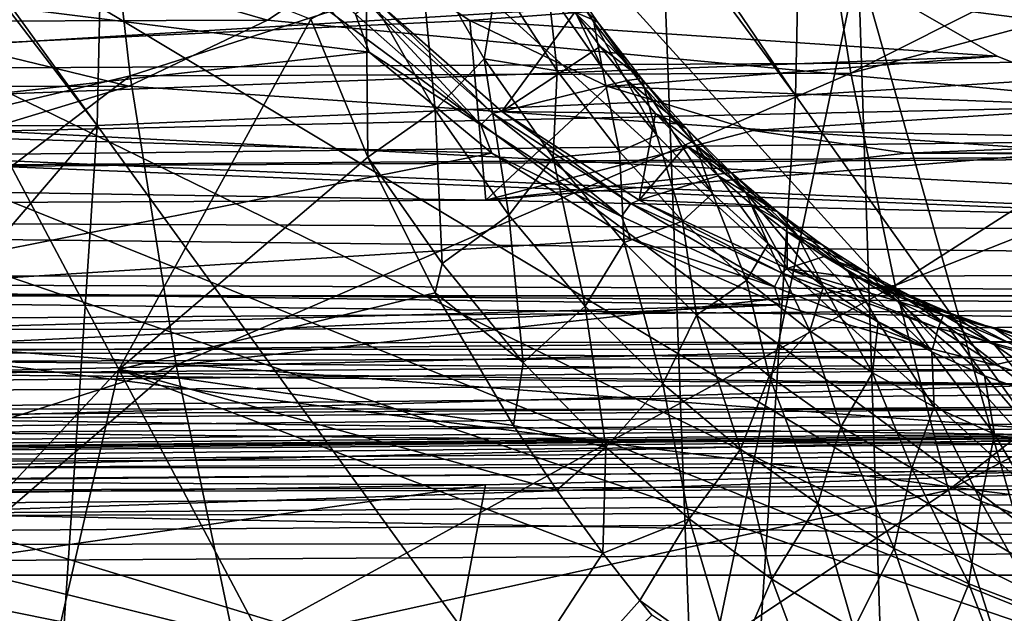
# Model space of a CAD drawing. Header units: metres. Extents: x -150 to 146, y -127 to 82.
# Tile 246 of 382: x 134.66 to 136.78, y -3.08 to -1.81. Entities that reach past the tile are written whole.
import ezdxf

# ---------------------------------------------------------------- set-up
doc = ezdxf.new("R2010")
doc.units = ezdxf.units.M
doc.layers.add('solid_ELLA_AP_WANNE_SW0001', color=7, linetype='CONTINUOUS')

msp = doc.modelspace()

# ---------------------------------------------------------------- linework, layer by layer
at = {"layer": 'solid_ELLA_AP_WANNE_SW0001'}
for points in [[(135.181259, -0.89899, -8.707124), (137.345688, 3.284823, -8.782707), (137.345688, -3.284815, -8.782707)], [(141.452621, -2.4, -5.394197), (141.452621, 2.4, -5.394197), (135.463776, 1.628124, -5.446461)], [(135.663727, 2.194421, 4.414716), (134.927994, 1.168254, 4.421136), (129.549347, -2.096067, 4.468075)], [(129.549347, 2.096067, 4.468075), (135.663727, 2.194421, 4.414716), (129.549347, -2.096067, 4.468075)], [(141.452621, -2.4, -5.394197), (135.463776, 1.628124, -5.446461), (135.701202, 1.410459, -5.444389)], [(141.452621, -2.4, -5.394197), (135.701202, 1.410459, -5.444389), (135.900223, 1.165483, -5.442652)], [(129.549347, -2.096067, 4.468075), (134.927994, 1.168254, 4.421136), (134.769577, 0.896781, 4.422519)], [(141.452621, -2.4, -5.394197), (135.900223, 1.165483, -5.442652), (136.058701, 0.894208, -5.441269)], [(129.549347, -2.096067, 4.468075), (134.769577, 0.896781, 4.422519), (134.654526, 0.608769, 4.423523)], [(141.452621, -2.4, -5.394197), (136.058701, 0.894208, -5.441269), (136.173691, 0.606725, -5.440266)], [(141.452621, -2.4, -5.394197), (136.173691, 0.606725, -5.440266), (136.242599, 0.30963, -5.439664)], [(141.452621, -2.4, -5.394197), (136.242599, 0.30963, -5.439664), (136.266586, 0, -5.439455)], [(133.229965, -2.038645, 20.421442), (133.274628, 0, 20.491804), (134.829865, -2.03381, 19.204546)], [(133.274628, 0, 20.491804), (133.357788, 0, 20.433434), (134.829865, -2.03381, 19.204546)], [(133.357788, 0, 20.433434), (134.874619, 0, 19.275055), (134.829865, -2.03381, 19.204546)], [(134.829865, -2.03381, 19.204546), (134.874619, 0, 19.275055), (136.329132, -1.969817, 17.866669)], [(134.874619, 0, 19.275055), (134.991058, 0, 19.178288), (136.329132, -1.969817, 17.866669)], [(134.991058, 0, 19.178288), (136.371689, 0, 17.933699), (136.329132, -1.969817, 17.866669)], [(141.452621, -2.4, -5.394197), (136.266586, 0, -5.439455), (136.242584, -0.309745, -5.439664)], [(136.329132, -1.969817, 17.866669), (136.371689, 0, 17.933699), (137.716476, -1.883253, 16.413897)], [(136.371689, 0, 17.933699), (136.515442, 0, 17.792944), (137.716476, -1.883253, 16.413897)], [(136.515442, 0, 17.792944), (137.756149, 0, 16.476406), (137.716476, -1.883253, 16.413897)], [(129.853088, -1.936225, 22.918356), (143.680511, 0, 23), (129.853088, 0, 23)], [(143.680542, -1.861683, 22.924532), (143.680511, 0, 23), (129.853088, -1.936225, 22.918356)], [(141.452621, -2.4, -5.394197), (136.242584, -0.309745, -5.439664), (136.173615, -0.606948, -5.440266)], [(134.654449, -0.608508, 4.423524), (134.769394, -0.896411, 4.422521), (129.549347, -2.096067, 4.468075)], [(141.452621, -2.4, -5.394197), (136.173615, -0.606948, -5.440266), (136.058533, -0.894544, -5.44127)], [(134.769394, -0.896411, 4.422521), (134.927689, -1.16781, 4.421139), (129.549347, -2.096067, 4.468075)], [(135.02327, -1.170792, -8.701607), (135.181259, -0.89899, -8.707124), (137.345688, -3.284815, -8.782707)], [(141.452621, -2.4, -5.394197), (136.058533, -0.894544, -5.44127), (135.899918, -1.165908, -5.442655)], [(134.927689, -1.16781, 4.421139), (135.126175, -1.412626, 4.419407), (129.549347, -2.096067, 4.468075)], [(134.825531, -1.415526, -8.694702), (135.02327, -1.170792, -8.701607), (137.345688, -3.284815, -8.782707)], [(141.452621, -2.4, -5.394197), (135.899918, -1.165908, -5.442655), (135.70079, -1.410897, -5.444392)], [(136.372971, -1.452852, -17.873501), (136.447571, -1.921749, -17.755995), (137.777054, -1.251683, -16.404837)], [(136.447571, -1.921749, -17.755995), (137.837372, -1.549407, -16.309828), (137.777054, -1.251683, -16.404837)], [(134.829269, -1.292016, -19.269157), (133.231598, -1.544707, -20.463589), (133.313736, -2.304834, -20.334217)], [(134.829269, -1.292016, -19.269157), (133.313736, -2.304834, -20.334217), (134.900482, -1.927032, -19.156994)], [(134.829269, -1.292016, -19.269157), (134.900482, -1.927032, -19.156994), (136.372971, -1.452852, -17.873501)], [(135.126175, -1.412626, 4.419407), (135.362747, -1.629895, 4.417343), (129.549347, -2.096067, 4.468075)], [(133.717285, -3.79759, -16.287897), (134.262314, -1.399398, -16.132303), (134.876465, -2.558317, -15.337038)], [(135.288452, -1.805569, -14.979156), (134.876465, -2.558317, -15.337038), (134.262314, -1.399398, -16.132303)], [(134.590164, -1.632352, -8.686482), (134.825531, -1.415526, -8.694702), (137.345688, -3.284815, -8.782707)], [(141.452621, -2.4, -5.394197), (135.70079, -1.410897, -5.444392), (135.463257, -1.62852, -5.446465)], [(136.287445, -1.565174, 8.161662), (129.749847, -1.450099, 7.954088), (129.749863, -2.152399, 7.751781)], [(134.900482, -1.927032, -19.156994), (136.447571, -1.921749, -17.755995), (136.372971, -1.452852, -17.873501)], [(136.447571, -1.921749, -17.755995), (136.542603, -2.377592, -17.606287), (137.837372, -1.549407, -16.309828)], [(136.542603, -2.377592, -17.606287), (137.910294, -1.837143, -16.19496), (137.837372, -1.549407, -16.309828)], [(136.513046, -1.742041, 8.125235), (136.287445, -1.565174, 8.161662), (129.749863, -2.152399, 7.751781)], [(131.135132, -1.861417, -22.924553), (131.382217, -1.610113, -22.943607), (136.04567, -1.661079, -22.939939)], [(135.413559, -1.876331, -10.425791), (135.18103, -1.62226, -10.472441), (133.730392, -1.666271, -10.491168)], [(135.384155, -1.794788, -10.448188), (135.18103, -1.62226, -10.472441), (135.413559, -1.876331, -10.425791)], [(135.362747, -1.629895, 4.417343), (135.629593, -1.808813, 4.415014), (129.549347, -2.096067, 4.468075)], [(134.325211, -1.810636, -8.67723), (134.590164, -1.632352, -8.686482), (137.345688, -3.284815, -8.782707)], [(135.195068, -1.807849, -5.448806), (134.590164, -1.632352, -8.686482), (134.325211, -1.810636, -8.67723)], [(135.195068, -1.807849, -5.448806), (135.463257, -1.62852, -5.446465), (134.590164, -1.632352, -8.686482)], [(141.452621, -2.4, -5.394197), (135.463257, -1.62852, -5.446465), (135.195068, -1.807849, -5.448806)], [(136.513046, -1.742041, 8.125235), (135.629593, -1.808813, 4.415014), (135.362747, -1.629895, 4.417343)], [(135.555496, -2.000386, -14.608601), (135.407349, -1.741398, -14.82972), (135.521515, -1.647165, -14.631037)], [(135.660538, -1.890582, -14.406893), (135.521515, -1.647165, -14.631037), (135.689407, -1.717929, -14.260907)], [(135.555496, -2.000386, -14.608601), (135.521515, -1.647165, -14.631037), (135.660538, -1.890582, -14.406893)], [(131.135132, -1.861417, -22.924553), (136.04567, -1.661079, -22.939939), (136.110138, -3.374008, -22.751177)], [(135.413559, -1.876331, -10.425791), (133.730392, -1.666271, -10.491168), (133.93486, -2.042025, -10.420911)], [(135.895676, -1.811873, -13.437563), (135.790833, -1.653162, -13.67046), (135.810135, -1.672959, -13.315492)], [(135.913605, -1.910298, -13.660946), (135.790833, -1.653162, -13.67046), (135.895676, -1.811873, -13.437563)], [(135.913605, -1.910298, -13.660946), (135.798874, -1.745464, -13.891523), (135.790833, -1.653162, -13.67046)], [(136.04567, -1.661079, -22.939939), (136.463669, -1.681236, -22.959743), (136.110138, -3.374008, -22.751177)], [(135.903198, -1.81073, -13.08346), (135.810135, -1.672959, -13.315492), (135.804581, -1.714834, -12.942332)], [(135.895676, -1.811873, -13.437563), (135.810135, -1.672959, -13.315492), (135.903198, -1.81073, -13.08346)], [(136.463669, -1.681236, -22.959743), (136.518311, -3.360643, -22.774389), (136.110138, -3.374008, -22.751177)], [(136.463669, -1.681236, -22.959743), (136.885788, -1.679057, -23.026735), (136.937363, -3.353655, -22.842123)], [(136.463669, -1.681236, -22.959743), (136.937363, -3.353655, -22.842123), (136.518311, -3.360643, -22.774389)], [(135.660538, -1.890582, -14.406893), (135.689407, -1.717929, -14.260907), (135.81749, -1.916672, -14.031261)], [(135.81749, -1.916672, -14.031261), (135.689407, -1.717929, -14.260907), (135.798874, -1.745464, -13.891523)], [(135.903198, -1.81073, -13.08346), (135.804581, -1.714834, -12.942332), (135.855179, -1.790222, -12.802313)], [(136.761383, -1.885396, 8.094153), (136.513046, -1.742041, 8.125235), (129.749863, -2.152399, 7.751781)], [(135.407349, -1.741398, -14.82972), (135.410812, -2.101711, -14.79713), (135.288452, -1.805569, -14.979156)], [(135.555496, -2.000386, -14.608601), (135.410812, -2.101711, -14.79713), (135.407349, -1.741398, -14.82972)], [(136.761383, -1.885396, 8.094153), (135.629593, -1.808813, 4.415014), (136.513046, -1.742041, 8.125235)], [(135.81749, -1.916672, -14.031261), (135.798874, -1.745464, -13.891523), (135.913605, -1.910298, -13.660946)], [(135.384155, -1.794788, -10.448188), (135.653534, -2.032757, -10.399056), (135.412842, -1.77289, -10.480566)], [(135.433502, -1.771202, -10.52207), (135.412842, -1.77289, -10.480566), (135.678391, -2.00745, -10.432113)], [(135.653534, -2.032757, -10.399056), (135.678391, -2.00745, -10.432113), (135.412842, -1.77289, -10.480566)], [(135.698532, -2.003773, -10.473873), (135.433502, -1.771202, -10.52207), (135.678391, -2.00745, -10.432113)], [(135.855179, -1.790222, -12.802313), (135.433502, -1.771202, -10.52207), (135.698532, -2.003773, -10.473873)], [(135.384155, -1.794788, -10.448188), (135.413559, -1.876331, -10.425791), (135.653534, -2.032757, -10.399056)], [(135.909317, -1.864523, -12.650815), (135.855179, -1.790222, -12.802313), (135.698532, -2.003773, -10.473873)], [(135.998535, -1.933246, -12.839905), (135.855179, -1.790222, -12.802313), (135.909317, -1.864523, -12.650815)], [(135.998535, -1.933246, -12.839905), (135.903198, -1.81073, -13.08346), (135.855179, -1.790222, -12.802313)], [(135.629593, -1.808813, 4.415014), (135.663727, -2.194421, 4.414716), (129.549347, -2.096067, 4.468075)], [(134.031616, -1.950989, -8.666978), (134.325211, -1.810636, -8.67723), (137.345688, -3.284815, -8.782707)], [(134.897263, -1.949453, -5.451405), (134.325211, -1.810636, -8.67723), (134.031616, -1.950989, -8.666978)], [(134.897263, -1.949453, -5.451405), (135.195068, -1.807849, -5.448806), (134.325211, -1.810636, -8.67723)], [(135.288452, -1.805569, -14.979156), (135.410812, -2.101711, -14.79713), (134.876465, -2.558317, -15.337038)], [(141.452621, -2.4, -5.394197), (135.195068, -1.807849, -5.448806), (134.897263, -1.949453, -5.451405)], [(135.629593, -1.808813, 4.415014), (135.925674, -1.949956, 4.41243), (135.663727, -2.194421, 4.414716)], [(136.761383, -1.885396, 8.094153), (135.925674, -1.949956, 4.41243), (135.629593, -1.808813, 4.415014)], [(136.003616, -1.951664, -13.19098), (135.895676, -1.811873, -13.437563), (135.903198, -1.81073, -13.08346)], [(136.031433, -2.05465, -13.417109), (135.895676, -1.811873, -13.437563), (136.003616, -1.951664, -13.19098)], [(136.031433, -2.05465, -13.417109), (135.913605, -1.910298, -13.660946), (135.895676, -1.811873, -13.437563)], [(136.003616, -1.951664, -13.19098), (135.903198, -1.81073, -13.08346), (135.998535, -1.933246, -12.839905)], [(136.542603, -2.377592, -17.606287), (136.65744, -2.817284, -17.425398), (137.910294, -1.837143, -16.19496)], [(136.65744, -2.817284, -17.425398), (137.995346, -2.113036, -16.060974), (137.910294, -1.837143, -16.19496)], [(143.680542, -3.711515, 22.698561), (143.680542, -1.861683, 22.924532), (129.853088, -1.936225, 22.918356)], [(130.853592, -2.076504, -22.90617), (131.135132, -1.861417, -22.924553), (136.110138, -3.374008, -22.751177)], [(135.676987, -2.093293, -10.379714), (135.413559, -1.876331, -10.425791), (133.93486, -2.042025, -10.420911)], [(135.653534, -2.032757, -10.399056), (135.413559, -1.876331, -10.425791), (135.676987, -2.093293, -10.379714)], [(135.967072, -1.937335, -12.487155), (135.909317, -1.864523, -12.650815), (135.698532, -2.003773, -10.473873)], [(135.998535, -1.933246, -12.839905), (135.909317, -1.864523, -12.650815), (135.967072, -1.937335, -12.487155)], [(137.028442, -1.993233, 8.071821), (136.761383, -1.885396, 8.094153), (129.749863, -2.152399, 7.751781)], [(135.713379, -2.226588, -14.366828), (135.555496, -2.000386, -14.608601), (135.660538, -1.890582, -14.406893)], [(135.808304, -2.102743, -14.161917), (135.660538, -1.890582, -14.406893), (135.81749, -1.916672, -14.031261)], [(135.713379, -2.226588, -14.366828), (135.660538, -1.890582, -14.406893), (135.808304, -2.102743, -14.161917)], [(137.028442, -1.993233, 8.071821), (135.925674, -1.949956, 4.41243), (136.761383, -1.885396, 8.094153)], [(136.329132, -1.969817, 17.866669), (137.716476, -1.883253, 16.413897), (137.597672, -3.754879, 16.226753)], [(134.900482, -1.927032, -19.156994), (134.999481, -2.54894, -19.001036), (136.447571, -1.921749, -17.755995)], [(134.999481, -2.54894, -19.001036), (136.542603, -2.377592, -17.606287), (136.447571, -1.921749, -17.755995)], [(135.808304, -2.102743, -14.161917), (135.81749, -1.916672, -14.031261), (135.950653, -2.089858, -13.785308)], [(135.950653, -2.089858, -13.785308), (135.81749, -1.916672, -14.031261), (135.913605, -1.910298, -13.660946)], [(135.950653, -2.089858, -13.785308), (135.913605, -1.910298, -13.660946), (136.031433, -2.05465, -13.417109)], [(143.680542, -3.711515, 22.698561), (129.853088, -1.936225, 22.918356), (129.853088, -3.858704, 22.674004)], [(134.900482, -1.927032, -19.156994), (133.313736, -2.304834, -20.334217), (133.427979, -3.050375, -20.154243)], [(134.900482, -1.927032, -19.156994), (133.427979, -3.050375, -20.154243), (134.999481, -2.54894, -19.001036)], [(136.028488, -2.008244, -12.310547), (135.967072, -1.937335, -12.487155), (135.698532, -2.003773, -10.473873)], [(136.095169, -2.041464, -12.586678), (135.998535, -1.933246, -12.839905), (135.967072, -1.937335, -12.487155)], [(136.095169, -2.041464, -12.586678), (135.967072, -1.937335, -12.487155), (136.028488, -2.008244, -12.310547)], [(136.113159, -2.073822, -12.933206), (135.998535, -1.933246, -12.839905), (136.095169, -2.041464, -12.586678)], [(136.113159, -2.073822, -12.933206), (136.003616, -1.951664, -13.19098), (135.998535, -1.933246, -12.839905)], [(133.722549, -2.045075, -8.656185), (134.031616, -1.950989, -8.666978), (137.345688, -3.284815, -8.782707)], [(134.58316, -2.04443, -5.454146), (134.897263, -1.949453, -5.451405), (134.031616, -1.950989, -8.666978)], [(141.452621, -2.4, -5.394197), (134.897263, -1.949453, -5.451405), (134.58316, -2.04443, -5.454146)], [(135.925674, -1.949956, 4.41243), (136.237732, -2.044617, 4.409707), (135.663727, -2.194421, 4.414716)], [(137.028442, -1.993233, 8.071821), (136.237732, -2.044617, 4.409707), (135.925674, -1.949956, 4.41243)], [(136.150696, -2.180004, -13.162578), (136.003616, -1.951664, -13.19098), (136.113159, -2.073822, -12.933206)], [(136.150696, -2.180004, -13.162578), (136.031433, -2.05465, -13.417109), (136.003616, -1.951664, -13.19098)], [(134.829865, -2.03381, 19.204546), (136.329132, -1.969817, 17.866669), (136.201752, -3.926855, 17.666016)], [(136.201752, -3.926855, 17.666016), (136.329132, -1.969817, 17.866669), (137.597672, -3.754879, 16.226753)], [(137.3116, -2.064518, 8.059625), (137.028442, -1.993233, 8.071821), (129.749863, -2.152399, 7.751781)], [(135.57019, -2.330477, -14.570481), (135.410812, -2.101711, -14.79713), (135.555496, -2.000386, -14.608601)], [(135.57019, -2.330477, -14.570481), (135.555496, -2.000386, -14.608601), (135.713379, -2.226588, -14.366828)], [(135.653534, -2.032757, -10.399056), (135.955276, -2.229478, -10.352798), (135.678391, -2.00745, -10.432113)], [(135.698532, -2.003773, -10.473873), (135.678391, -2.00745, -10.432113), (135.975586, -2.201306, -10.386639)], [(135.955276, -2.229478, -10.352798), (135.975586, -2.201306, -10.386639), (135.678391, -2.00745, -10.432113)], [(135.993088, -2.19476, -10.429026), (135.698532, -2.003773, -10.473873), (135.975586, -2.201306, -10.386639)], [(136.028488, -2.008244, -12.310547), (135.698532, -2.003773, -10.473873), (135.993088, -2.19476, -10.429026)], [(137.3116, -2.064518, 8.059625), (136.237732, -2.044617, 4.409707), (137.028442, -1.993233, 8.071821)], [(136.093628, -2.076761, -12.120424), (136.028488, -2.008244, -12.310547), (135.993088, -2.19476, -10.429026)], [(136.192291, -2.136327, -12.325372), (136.028488, -2.008244, -12.310547), (136.093628, -2.076761, -12.120424)], [(136.192291, -2.136327, -12.325372), (136.095169, -2.041464, -12.586678), (136.028488, -2.008244, -12.310547)], [(133.722549, -2.045075, -8.656185), (137.345688, -3.284815, -8.782707), (129.74968, -3.019485, -8.517437)], [(133.096268, -4.063684, 20.210827), (134.829865, -2.03381, 19.204546), (134.695877, -4.053926, 18.993496)], [(133.096268, -4.063684, 20.210827), (133.229965, -2.038645, 20.421442), (134.829865, -2.03381, 19.204546)], [(135.676987, -2.093293, -10.379714), (133.93486, -2.042025, -10.420911), (134.178726, -2.389595, -10.342374)], [(141.452621, -2.4, -5.394197), (134.58316, -2.04443, -5.454146), (134.252304, -2.093649, -5.457033)], [(134.695877, -4.053926, 18.993496), (134.829865, -2.03381, 19.204546), (136.201752, -3.926855, 17.666016)], [(135.653534, -2.032757, -10.399056), (135.676987, -2.093293, -10.379714), (135.955276, -2.229478, -10.352798)], [(136.237732, -2.044617, 4.409707), (136.566269, -2.093652, 4.406839), (135.663727, -2.194421, 4.414716)], [(136.223221, -2.179676, -12.666199), (136.095169, -2.041464, -12.586678), (136.192291, -2.136327, -12.325372)], [(136.223221, -2.179676, -12.666199), (136.113159, -2.073822, -12.933206), (136.095169, -2.041464, -12.586678)], [(137.3116, -2.064518, 8.059625), (136.566269, -2.093652, 4.406839), (136.237732, -2.044617, 4.409707)], [(137.608917, -2.097747, 8.059732), (137.3116, -2.064518, 8.059625), (129.749863, -2.152399, 7.751781)], [(136.086548, -2.239382, -13.52632), (135.950653, -2.089858, -13.785308), (136.031433, -2.05465, -13.417109)], [(136.086548, -2.239382, -13.52632), (136.031433, -2.05465, -13.417109), (136.150696, -2.180004, -13.162578)], [(137.608917, -2.097747, 8.059732), (136.566269, -2.093652, 4.406839), (137.3116, -2.064518, 8.059625)], [(130.542435, -2.251162, -22.889566), (130.853592, -2.076504, -22.90617), (136.110138, -3.374008, -22.751177)], [(135.961212, -2.285533, -13.900618), (135.808304, -2.102743, -14.161917), (135.950653, -2.089858, -13.785308)], [(135.961212, -2.285533, -13.900618), (135.950653, -2.089858, -13.785308), (136.086548, -2.239382, -13.52632)], [(136.16246, -2.142361, -11.916169), (136.093628, -2.076761, -12.120424), (135.993088, -2.19476, -10.429026)], [(136.289261, -2.218729, -12.057226), (136.093628, -2.076761, -12.120424), (136.16246, -2.142361, -11.916169)], [(136.289261, -2.218729, -12.057226), (136.192291, -2.136327, -12.325372), (136.093628, -2.076761, -12.120424)], [(136.270187, -2.287867, -12.899246), (136.113159, -2.073822, -12.933206), (136.223221, -2.179676, -12.666199)], [(136.270187, -2.287867, -12.899246), (136.150696, -2.180004, -13.162578), (136.113159, -2.073822, -12.933206)], [(129.547379, -2.4, -5.498093), (141.452621, -2.4, -5.394197), (133.922028, -2.093611, -5.459916)], [(129.550003, -2.222665, 4.403161), (129.549347, -2.096067, 4.468075), (135.663727, -2.194421, 4.414716)], [(137.608917, -2.097747, 8.059732), (129.749863, -2.152399, 7.751781), (137.914703, -2.100646, 8.070112)], [(137.945557, -2.768092, 7.815094), (137.914703, -2.100646, 8.070112), (129.749863, -2.152399, 7.751781)], [(141.452621, -2.4, -5.394197), (134.252304, -2.093649, -5.457033), (133.922028, -2.093611, -5.459916)], [(135.974548, -2.277199, -10.335606), (135.676987, -2.093293, -10.379714), (134.178726, -2.389595, -10.342374)], [(135.410812, -2.101711, -14.79713), (135.55545, -2.393372, -14.579633), (134.876465, -2.558317, -15.337038)], [(135.57019, -2.330477, -14.570481), (135.55545, -2.393372, -14.579633), (135.410812, -2.101711, -14.79713)], [(136.566269, -2.093652, 4.406839), (136.894196, -2.093684, 4.403978), (135.663727, -2.194421, 4.414716)], [(136.894196, -2.093684, 4.403978), (138.599472, -2.263044, 4.389096), (135.663727, -2.194421, 4.414716)], [(135.955276, -2.229478, -10.352798), (135.676987, -2.093293, -10.379714), (135.974548, -2.277199, -10.335606)], [(135.87706, -2.421834, -14.10899), (135.713379, -2.226588, -14.366828), (135.808304, -2.102743, -14.161917)], [(135.87706, -2.421834, -14.10899), (135.808304, -2.102743, -14.161917), (135.961212, -2.285533, -13.900618)], [(137.608917, -2.097747, 8.059732), (136.894196, -2.093684, 4.403978), (136.566269, -2.093652, 4.406839)], [(136.65744, -2.817284, -17.425398), (136.79129, -3.237838, -17.214554), (137.995346, -2.113036, -16.060974)], [(137.945557, -2.768092, 7.815094), (129.749863, -2.152399, 7.751781), (129.749847, -2.827664, 7.472099)], [(136.234924, -2.20447, -11.697073), (136.16246, -2.142361, -11.916169), (135.993088, -2.19476, -10.429026)], [(136.289261, -2.218729, -12.057226), (136.16246, -2.142361, -11.916169), (136.234924, -2.20447, -11.697073)], [(136.332916, -2.27048, -12.391563), (136.192291, -2.136327, -12.325372), (136.289261, -2.218729, -12.057226)], [(136.332916, -2.27048, -12.391563), (136.223221, -2.179676, -12.666199), (136.192291, -2.136327, -12.325372)], [(129.550003, -2.222665, 4.403161), (135.663727, -2.194421, 4.414716), (138.599472, -2.263044, 4.389096)], [(135.993088, -2.19476, -10.429026), (135.975586, -2.201306, -10.386639), (136.298523, -2.350384, -10.34766)], [(136.311111, -2.341022, -10.390886), (135.993088, -2.19476, -10.429026), (136.298523, -2.350384, -10.34766)], [(136.234924, -2.20447, -11.697073), (135.993088, -2.19476, -10.429026), (136.311111, -2.341022, -10.390886)], [(136.223267, -2.367169, -13.256972), (136.086548, -2.239382, -13.52632), (136.150696, -2.180004, -13.162578)], [(136.223267, -2.367169, -13.256972), (136.150696, -2.180004, -13.162578), (136.270187, -2.287867, -12.899246)], [(136.388931, -2.379689, -12.628744), (136.223221, -2.179676, -12.666199), (136.332916, -2.27048, -12.391563)], [(136.388931, -2.379689, -12.628744), (136.270187, -2.287867, -12.899246), (136.223221, -2.179676, -12.666199)], [(135.955276, -2.229478, -10.352798), (136.283386, -2.380688, -10.312967), (135.975586, -2.201306, -10.386639)], [(136.283386, -2.380688, -10.312967), (136.298523, -2.350384, -10.34766), (135.975586, -2.201306, -10.386639)], [(136.310913, -2.262476, -11.462664), (136.234924, -2.20447, -11.697073), (136.311111, -2.341022, -10.390886)], [(136.385544, -2.289509, -11.783294), (136.234924, -2.20447, -11.697073), (136.310913, -2.262476, -11.462664)], [(136.385544, -2.289509, -11.783294), (136.289261, -2.218729, -12.057226), (136.234924, -2.20447, -11.697073)], [(136.441559, -2.347404, -12.110568), (136.289261, -2.218729, -12.057226), (136.385544, -2.289509, -11.783294)], [(136.441559, -2.347404, -12.110568), (136.332916, -2.27048, -12.391563), (136.289261, -2.218729, -12.057226)], [(129.550003, -2.222665, 4.403161), (138.599472, -2.263044, 4.389096), (141.452621, -2.355548, 4.364197)], [(129.550003, -2.222665, 4.403161), (141.452621, -2.355548, 4.364197), (129.550003, -2.359205, 4.363334)], [(135.743942, -2.542787, -14.316402), (135.57019, -2.330477, -14.570481), (135.713379, -2.226588, -14.366828)], [(135.743942, -2.542787, -14.316402), (135.713379, -2.226588, -14.366828), (135.87706, -2.421834, -14.10899)], [(135.955276, -2.229478, -10.352798), (135.974548, -2.277199, -10.335606), (136.283386, -2.380688, -10.312967)], [(136.11647, -2.441348, -13.626547), (135.961212, -2.285533, -13.900618), (136.086548, -2.239382, -13.52632)], [(136.11647, -2.441348, -13.626547), (136.086548, -2.239382, -13.52632), (136.223267, -2.367169, -13.256972)], [(130.206848, -2.381778, -22.87612), (130.542435, -2.251162, -22.889566), (136.110138, -3.374008, -22.751177)], [(136.29567, -2.419523, -10.29746), (135.974548, -2.277199, -10.335606), (134.178726, -2.389595, -10.342374)], [(136.283386, -2.380688, -10.312967), (135.974548, -2.277199, -10.335606), (136.29567, -2.419523, -10.29746)], [(136.390274, -2.31574, -11.212499), (136.310913, -2.262476, -11.462664), (136.311111, -2.341022, -10.390886)], [(136.480728, -2.349441, -11.504433), (136.310913, -2.262476, -11.462664), (136.390274, -2.31574, -11.212499)], [(136.480728, -2.349441, -11.504433), (136.385544, -2.289509, -11.783294), (136.310913, -2.262476, -11.462664)], [(136.506241, -2.456777, -12.352286), (136.332916, -2.27048, -12.391563), (136.441559, -2.347404, -12.110568)], [(136.506241, -2.456777, -12.352286), (136.388931, -2.379689, -12.628744), (136.332916, -2.27048, -12.391563)], [(136.04364, -2.588586, -13.838556), (135.87706, -2.421834, -14.10899), (135.961212, -2.285533, -13.900618)], [(136.04364, -2.588586, -13.838556), (135.961212, -2.285533, -13.900618), (136.11647, -2.441348, -13.626547)], [(136.359512, -2.475132, -12.979264), (136.223267, -2.367169, -13.256972), (136.270187, -2.287867, -12.899246)], [(136.359512, -2.475132, -12.979264), (136.270187, -2.287867, -12.899246), (136.388931, -2.379689, -12.628744)], [(136.548599, -2.411507, -11.824247), (136.385544, -2.289509, -11.783294), (136.480728, -2.349441, -11.504433)], [(136.548599, -2.411507, -11.824247), (136.441559, -2.347404, -12.110568), (136.385544, -2.289509, -11.783294)], [(136.472763, -2.363608, -10.94599), (136.390274, -2.31574, -11.212499), (136.311111, -2.341022, -10.390886)], [(136.574432, -2.39923, -11.221356), (136.390274, -2.31574, -11.212499), (136.472763, -2.363608, -10.94599)], [(136.574432, -2.39923, -11.221356), (136.480728, -2.349441, -11.504433), (136.390274, -2.31574, -11.212499)], [(135.743942, -2.542787, -14.316402), (135.55545, -2.393372, -14.579633), (135.57019, -2.330477, -14.570481)], [(136.311111, -2.341022, -10.390886), (136.298523, -2.350384, -10.34766), (136.634918, -2.469086, -10.294289)], [(136.311111, -2.341022, -10.390886), (136.634918, -2.469086, -10.294289), (136.646164, -2.440466, -10.362193)], [(136.472763, -2.363608, -10.94599), (136.311111, -2.341022, -10.390886), (136.646164, -2.440466, -10.362193)], [(129.550003, -2.359205, 4.363334), (141.452621, -2.355548, 4.364197), (141.517685, -2.401783, 4.356473)], [(129.550003, -2.359205, 4.363334), (141.517685, -2.401783, 4.356473), (141.535126, -2.44678, 4.351879)], [(129.550003, -2.359205, 4.363334), (141.535126, -2.44678, 4.351879), (141.541107, -2.499419, 4.350041)], [(129.550003, -2.359205, 4.363334), (141.541107, -2.499419, 4.350041), (129.550003, -2.500557, 4.35)], [(136.272018, -2.57257, -13.342462), (136.11647, -2.441348, -13.626547), (136.223267, -2.367169, -13.256972)], [(136.272018, -2.57257, -13.342462), (136.223267, -2.367169, -13.256972), (136.359512, -2.475132, -12.979264)], [(136.283386, -2.380688, -10.312967), (136.623062, -2.514295, -10.268847), (136.298523, -2.350384, -10.34766)], [(136.298523, -2.350384, -10.34766), (136.623062, -2.514295, -10.268847), (136.634918, -2.469086, -10.294289)], [(136.621536, -2.520344, -12.070901), (136.441559, -2.347404, -12.110568), (136.548599, -2.411507, -11.824247)], [(136.621536, -2.520344, -12.070901), (136.506241, -2.456777, -12.352286), (136.441559, -2.347404, -12.110568)], [(136.558151, -2.405412, -10.662631), (136.472763, -2.363608, -10.94599), (136.646164, -2.440466, -10.362193)], [(136.666397, -2.439523, -10.934669), (136.472763, -2.363608, -10.94599), (136.558151, -2.405412, -10.662631)], [(136.666397, -2.439523, -10.934669), (136.574432, -2.39923, -11.221356), (136.472763, -2.363608, -10.94599)], [(136.653625, -2.463757, -11.533452), (136.480728, -2.349441, -11.504433), (136.574432, -2.39923, -11.221356)], [(136.653625, -2.463757, -11.533452), (136.548599, -2.411507, -11.824247), (136.480728, -2.349441, -11.504433)], [(129.853088, -2.465188, -22.867506), (130.206848, -2.381778, -22.87612), (136.110138, -3.374008, -22.751177)], [(134.999481, -2.54894, -19.001036), (135.12561, -3.153511, -18.802341), (136.542603, -2.377592, -17.606287)], [(135.12561, -3.153511, -18.802341), (136.65744, -2.817284, -17.425398), (136.542603, -2.377592, -17.606287)], [(136.283386, -2.380688, -10.312967), (136.29567, -2.419523, -10.29746), (136.623062, -2.514295, -10.268847)], [(136.494171, -2.565053, -12.69484), (136.359512, -2.475132, -12.979264), (136.388931, -2.379689, -12.628744)], [(136.494171, -2.565053, -12.69484), (136.388931, -2.379689, -12.628744), (136.506241, -2.456777, -12.352286)], [(129.547379, -2.481908, -5.488863), (141.452621, -2.4, -5.394197), (129.547379, -2.4, -5.498093)], [(129.547379, -2.481908, -5.488863), (141.452621, -2.458789, -5.387573), (141.452621, -2.4, -5.394197)], [(136.29567, -2.419523, -10.29746), (134.178726, -2.389595, -10.342374), (134.238815, -2.475069, -10.321174)], [(135.55545, -2.393372, -14.579633), (135.723404, -2.678212, -14.323823), (134.876465, -2.558317, -15.337038)], [(135.743942, -2.542787, -14.316402), (135.723404, -2.678212, -14.323823), (135.55545, -2.393372, -14.579633)], [(136.756363, -2.470912, -10.644882), (136.558151, -2.405412, -10.662631), (136.646164, -2.440466, -10.362193)], [(136.756363, -2.470912, -10.644882), (136.666397, -2.439523, -10.934669), (136.558151, -2.405412, -10.662631)], [(136.756287, -2.505018, -11.238875), (136.574432, -2.39923, -11.221356), (136.666397, -2.439523, -10.934669)], [(136.756287, -2.505018, -11.238875), (136.653625, -2.463757, -11.533452), (136.574432, -2.39923, -11.221356)], [(136.29567, -2.419523, -10.29746), (134.238815, -2.475069, -10.321174), (134.262558, -2.514856, -10.311125)], [(136.623062, -2.514295, -10.268847), (136.29567, -2.419523, -10.29746), (134.262558, -2.514856, -10.311125)], [(135.921509, -2.724849, -14.049468), (135.743942, -2.542787, -14.316402), (135.87706, -2.421834, -14.10899)], [(135.921509, -2.724849, -14.049468), (135.87706, -2.421834, -14.10899), (136.04364, -2.588586, -13.838556)], [(136.734375, -2.571465, -11.785399), (136.548599, -2.411507, -11.824247), (136.653625, -2.463757, -11.533452)], [(136.734375, -2.571465, -11.785399), (136.621536, -2.520344, -12.070901), (136.548599, -2.411507, -11.824247)], [(136.210754, -2.729325, -13.558388), (136.04364, -2.588586, -13.838556), (136.11647, -2.441348, -13.626547)], [(136.210754, -2.729325, -13.558388), (136.11647, -2.441348, -13.626547), (136.272018, -2.57257, -13.342462)], [(136.634918, -2.469086, -10.294289), (136.848251, -2.527106, -10.276623), (136.646164, -2.440466, -10.362193)], [(136.848251, -2.527106, -10.276623), (136.844467, -2.494055, -10.352802), (136.646164, -2.440466, -10.362193)], [(136.784042, -2.475607, -10.35615), (136.646164, -2.440466, -10.362193), (136.844467, -2.494055, -10.352802)], [(136.756363, -2.470912, -10.644882), (136.646164, -2.440466, -10.362193), (136.784042, -2.475607, -10.35615)], [(136.856308, -2.536072, -10.941103), (136.666397, -2.439523, -10.934669), (136.756363, -2.470912, -10.644882)], [(136.856308, -2.536072, -10.941103), (136.756287, -2.505018, -11.238875), (136.666397, -2.439523, -10.934669)], [(129.547379, -2.559709, -5.46164), (141.452621, -2.514631, -5.368033), (141.452621, -2.458789, -5.387573)], [(129.547379, -2.481908, -5.488863), (129.547379, -2.559709, -5.46164), (141.452621, -2.458789, -5.387573)], [(129.853088, -4.381508, -22.578804), (129.853088, -2.465188, -22.867506), (136.110138, -3.374008, -22.751177)], [(136.626495, -2.638541, -12.404943), (136.494171, -2.565053, -12.69484), (136.506241, -2.456777, -12.352286)], [(136.626495, -2.638541, -12.404943), (136.506241, -2.456777, -12.352286), (136.621536, -2.520344, -12.070901)], [(136.623062, -2.514295, -10.268847), (136.75647, -2.548146, -10.2581), (136.634918, -2.469086, -10.294289)], [(136.634918, -2.469086, -10.294289), (136.75647, -2.548146, -10.2581), (136.848251, -2.527106, -10.276623)], [(136.844437, -2.611111, -11.496454), (136.653625, -2.463757, -11.533452), (136.756287, -2.505018, -11.238875)], [(136.844437, -2.611111, -11.496454), (136.734375, -2.571465, -11.785399), (136.653625, -2.463757, -11.533452)], [(136.756363, -2.470912, -10.644882), (136.784042, -2.475607, -10.35615), (136.844467, -2.494055, -10.352802)], [(136.953476, -2.557625, -10.640621), (136.756363, -2.470912, -10.644882), (136.844467, -2.494055, -10.352802)], [(136.953476, -2.557625, -10.640621), (136.856308, -2.536072, -10.941103), (136.756363, -2.470912, -10.644882)], [(136.426315, -2.681538, -13.050473), (136.272018, -2.57257, -13.342462), (136.359512, -2.475132, -12.979264)], [(136.426315, -2.681538, -13.050473), (136.359512, -2.475132, -12.979264), (136.494171, -2.565053, -12.69484)], [(129.547379, -2.559709, -5.46164), (129.547379, -2.629502, -5.417786), (141.452621, -2.514631, -5.368033)], [(129.547379, -2.629502, -5.417786), (141.452621, -2.564724, -5.336557), (141.452621, -2.514631, -5.368033)], [(129.550003, -2.500557, 4.35), (141.541107, -2.499419, 4.350041), (141.535248, -2.552516, 4.351843)], [(129.550003, -2.500557, 4.35), (141.535248, -2.552516, 4.351843), (141.5177, -2.598235, 4.35647)], [(129.550003, -2.500557, 4.35), (141.5177, -2.598235, 4.35647), (141.452621, -2.644453, 4.364197)], [(129.550003, -2.500557, 4.35), (141.452621, -2.644453, 4.364197), (129.550003, -2.641709, 4.363509)], [(136.623062, -2.514295, -10.268847), (134.262558, -2.514856, -10.311125), (134.290192, -2.567527, -10.297639)], [(136.75647, -2.548146, -10.2581), (136.623062, -2.514295, -10.268847), (134.290192, -2.567527, -10.297639)], [(136.951431, -2.640152, -11.204621), (136.756287, -2.505018, -11.238875), (136.856308, -2.536072, -10.941103)], [(136.951431, -2.640152, -11.204621), (136.844437, -2.611111, -11.496454), (136.756287, -2.505018, -11.238875)], [(136.755905, -2.697043, -12.110579), (136.621536, -2.520344, -12.070901), (136.734375, -2.571465, -11.785399)], [(136.755905, -2.697043, -12.110579), (136.626495, -2.638541, -12.404943), (136.621536, -2.520344, -12.070901)], [(136.848251, -2.527106, -10.276623), (136.75647, -2.548146, -10.2581), (136.889099, -2.590919, -10.244992)], [(134.999481, -2.54894, -19.001036), (133.427979, -3.050375, -20.154243), (133.573639, -3.776611, -19.924807)], [(134.999481, -2.54894, -19.001036), (133.573639, -3.776611, -19.924807), (135.12561, -3.153511, -18.802341)], [(136.889099, -2.590919, -10.244992), (136.75647, -2.548146, -10.2581), (134.290192, -2.567527, -10.297639)], [(135.921509, -2.724849, -14.049468), (135.723404, -2.678212, -14.323823), (135.743942, -2.542787, -14.316402)], [(129.547379, -2.629502, -5.417786), (129.547379, -2.687786, -5.359502), (141.452621, -2.564724, -5.336557)], [(129.547379, -2.687786, -5.359502), (141.452621, -2.608476, -5.292289), (141.452621, -2.564724, -5.336557)], [(134.327148, -4.948438, -15.349275), (133.717285, -3.79759, -16.287897), (134.876465, -2.558317, -15.337038)], [(136.889099, -2.590919, -10.244992), (134.290192, -2.567527, -10.297639), (134.330017, -2.663833, -10.272429)], [(134.327148, -4.948438, -15.349275), (134.876465, -2.558317, -15.337038), (135.457489, -3.654744, -14.435391)], [(135.915298, -2.952984, -14.02706), (135.457489, -3.654744, -14.435391), (134.876465, -2.558317, -15.337038)], [(135.816299, -2.817, -14.18079), (135.915298, -2.952984, -14.02706), (134.876465, -2.558317, -15.337038)], [(135.723404, -2.678212, -14.323823), (135.816299, -2.817, -14.18079), (134.876465, -2.558317, -15.337038)], [(136.376816, -2.846475, -13.270531), (136.210754, -2.729325, -13.558388), (136.272018, -2.57257, -13.342462)], [(136.376816, -2.846475, -13.270531), (136.272018, -2.57257, -13.342462), (136.426315, -2.681538, -13.050473)], [(136.578217, -2.770365, -12.752219), (136.426315, -2.681538, -13.050473), (136.494171, -2.565053, -12.69484)], [(136.578217, -2.770365, -12.752219), (136.494171, -2.565053, -12.69484), (136.626495, -2.638541, -12.404943)], [(136.881927, -2.741852, -11.812559), (136.734375, -2.571465, -11.785399), (136.844437, -2.611111, -11.496454)], [(136.881927, -2.741852, -11.812559), (136.755905, -2.697043, -12.110579), (136.734375, -2.571465, -11.785399)], [(137.019714, -2.642376, -10.229486), (136.889099, -2.590919, -10.244992), (134.330017, -2.663833, -10.272429)], [(136.100235, -2.879234, -13.772686), (135.921509, -2.724849, -14.049468), (136.04364, -2.588586, -13.838556)], [(136.100235, -2.879234, -13.772686), (136.04364, -2.588586, -13.838556), (136.210754, -2.729325, -13.558388)], [(129.547379, -2.73164, -5.289709), (141.452621, -2.640105, -5.240224), (141.452621, -2.608476, -5.292289)], [(129.547379, -2.687786, -5.359502), (129.547379, -2.73164, -5.289709), (141.452621, -2.608476, -5.292289)], [(129.547379, -2.73164, -5.289709), (129.547379, -2.758864, -5.211908), (141.452621, -2.640105, -5.240224)], [(129.547379, -2.758864, -5.211908), (141.452621, -2.658502, -5.184561), (141.452621, -2.640105, -5.240224)], [(129.550003, -2.641709, 4.363509), (138.599243, -2.736962, 4.389098), (129.550003, -2.77778, 4.403337)], [(129.550003, -2.641709, 4.363509), (141.452621, -2.644453, 4.364197), (138.599243, -2.736962, 4.389098)], [(136.726898, -2.840974, -12.448971), (136.578217, -2.770365, -12.752219), (136.626495, -2.638541, -12.404943)], [(136.726898, -2.840974, -12.448971), (136.626495, -2.638541, -12.404943), (136.755905, -2.697043, -12.110579)], [(129.547379, -2.758864, -5.211908), (129.547379, -2.768092, -5.13), (141.452621, -2.658502, -5.184561)], [(129.547379, -2.768092, -5.13), (141.452621, -2.664197, -5.13), (141.452621, -2.658502, -5.184561)], [(137.14711, -2.702143, -10.211561), (137.019714, -2.642376, -10.229486), (134.330017, -2.663833, -10.272429)], [(135.500458, -3.684052, 4.416141), (141.452621, -2.644453, 4.364197), (141.452621, -3.684052, 4.364197)], [(138.599243, -2.736962, 4.389098), (141.452621, -2.644453, 4.364197), (135.500458, -3.684052, 4.416141)], [(129.547394, -2.773411, -4.880619), (141.452621, -2.664197, -4.93), (129.547379, -2.768092, -4.93)], [(141.452621, -2.664197, -4.93), (129.547379, -2.768092, -5.13), (129.547379, -2.768092, -4.93)], [(141.452621, -2.664197, -4.93), (141.452621, -2.664197, -5.13), (129.547379, -2.768092, -5.13)], [(129.547394, -2.773411, -4.880619), (141.452621, -2.672616, -4.855277), (141.452621, -2.664197, -4.93)], [(129.547394, -2.773411, -4.880619), (129.547409, -2.789815, -4.832001), (141.452621, -2.672616, -4.855277)], [(129.547409, -2.789815, -4.832001), (141.452621, -2.697452, -4.7843), (141.452621, -2.672616, -4.855277)], [(137.14711, -2.702143, -10.211561), (134.330017, -2.663833, -10.272429), (134.357574, -2.768753, -10.24415)], [(135.921509, -2.724849, -14.049468), (135.816299, -2.817, -14.18079), (135.723404, -2.678212, -14.323823)], [(136.540512, -2.942304, -12.97668), (136.376816, -2.846475, -13.270531), (136.426315, -2.681538, -13.050473)], [(136.540512, -2.942304, -12.97668), (136.426315, -2.681538, -13.050473), (136.578217, -2.770365, -12.752219)], [(129.547409, -2.789815, -4.832001), (141.452621, -2.737459, -4.72063), (141.452621, -2.697452, -4.7843)], [(137.270187, -2.769717, -10.191215), (137.14711, -2.702143, -10.211561), (134.357574, -2.768753, -10.24415)], [(136.871735, -2.895048, -12.141715), (136.726898, -2.840974, -12.448971), (136.755905, -2.697043, -12.110579)], [(136.871735, -2.895048, -12.141715), (136.755905, -2.697043, -12.110579), (136.881927, -2.741852, -11.812559)], [(135.921509, -2.724849, -14.049468), (135.915298, -2.952984, -14.02706), (135.816299, -2.817, -14.18079)], [(136.100235, -2.879234, -13.772686), (135.915298, -2.952984, -14.02706), (135.921509, -2.724849, -14.049468)], [(129.547409, -2.789815, -4.832001), (129.54744, -2.836016, -4.766016), (141.452621, -2.737459, -4.72063)], [(129.54744, -2.836016, -4.766016), (141.452621, -2.79063, -4.667459), (141.452621, -2.737459, -4.72063)], [(129.550003, -2.77778, 4.403337), (138.599243, -2.736962, 4.389098), (135.663254, -2.805588, 4.41472)], [(135.663254, -2.805588, 4.41472), (138.599243, -2.736962, 4.389098), (135.500458, -3.684052, 4.416141)], [(136.278336, -3.008436, -13.488156), (136.100235, -2.879234, -13.772686), (136.210754, -2.729325, -13.558388)], [(136.278336, -3.008436, -13.488156), (136.210754, -2.729325, -13.558388), (136.376816, -2.846475, -13.270531)], [(137.948044, -2.814537, 7.794295), (137.945557, -2.768092, 7.815094), (129.749847, -2.827664, 7.472099)], [(137.270187, -2.769717, -10.191215), (134.357574, -2.768753, -10.24415), (134.367142, -2.867496, -10.216776)], [(129.550003, -2.77778, 4.403337), (135.663254, -2.805588, 4.41472), (129.54837, -2.903947, 4.468084)], [(137.387909, -2.844455, -10.168473), (137.270187, -2.769717, -10.191215), (134.367142, -2.867496, -10.216776)], [(136.700958, -3.018821, -12.678067), (136.540512, -2.942304, -12.97668), (136.578217, -2.770365, -12.752219)], [(136.700958, -3.018821, -12.678067), (136.578217, -2.770365, -12.752219), (136.726898, -2.840974, -12.448971)], [(129.54744, -2.836016, -4.766016), (129.547455, -2.884035, -4.729168), (141.452621, -2.79063, -4.667459)], [(129.547455, -2.884035, -4.729168), (141.452621, -2.8543, -4.627452), (141.452621, -2.79063, -4.667459)], [(135.663254, -2.805588, 4.41472), (129.54837, -3.684052, 4.468084), (129.54837, -2.903947, 4.468084)], [(135.663254, -2.805588, 4.41472), (135.500458, -3.684052, 4.416141), (129.54837, -3.684052, 4.468084)], [(137.98407, -3.405008, 7.491854), (137.948044, -2.814537, 7.794295), (129.749847, -2.827664, 7.472099)], [(137.98407, -3.405008, 7.491854), (129.749847, -2.827664, 7.472099), (129.749847, -3.46739, 7.118553)], [(135.12561, -3.153511, -18.802341), (135.27803, -3.736632, -18.562263), (136.65744, -2.817284, -17.425398)], [(135.27803, -3.736632, -18.562263), (136.79129, -3.237838, -17.214554), (136.65744, -2.817284, -17.425398)], [(137.499329, -2.925596, -10.143402), (137.387909, -2.844455, -10.168473), (134.367142, -2.867496, -10.216776)], [(136.454346, -3.114869, -13.197646), (136.278336, -3.008436, -13.488156), (136.376816, -2.846475, -13.270531)], [(136.454346, -3.114869, -13.197646), (136.376816, -2.846475, -13.270531), (136.540512, -2.942304, -12.97668)], [(136.857468, -3.077845, -12.375696), (136.700958, -3.018821, -12.678067), (136.726898, -2.840974, -12.448971)], [(136.857468, -3.077845, -12.375696), (136.726898, -2.840974, -12.448971), (136.871735, -2.895048, -12.141715)], [(129.547455, -2.884035, -4.729168), (129.547424, -2.939967, -4.705997), (141.452621, -2.8543, -4.627452)], [(129.547424, -2.939967, -4.705997), (141.452621, -2.925277, -4.602616), (141.452621, -2.8543, -4.627452)], [(137.499329, -2.925596, -10.143402), (134.367142, -2.867496, -10.216776), (134.367142, -3.834559, -9.894504)], [(136.100235, -2.879234, -13.772686), (135.994644, -3.054168, -13.902882), (135.915298, -2.952984, -14.02706)], [(136.195496, -3.199856, -13.602159), (135.994644, -3.054168, -13.902882), (136.100235, -2.879234, -13.772686)], [(136.195496, -3.199856, -13.602159), (136.100235, -2.879234, -13.772686), (136.278336, -3.008436, -13.488156)], [(129.547424, -2.939967, -4.705997), (129.547379, -3, -4.698092), (141.452621, -2.925277, -4.602616)], [(129.547379, -3, -4.698092), (141.452621, -3, -4.594197), (141.452621, -2.925277, -4.602616)], [(137.603653, -3.012332, -10.116083), (137.499329, -2.925596, -10.143402), (134.367142, -3.834559, -9.894504)], [(135.915298, -2.952984, -14.02706), (135.994644, -3.054168, -13.902882), (135.457489, -3.654744, -14.435391)], [(136.627243, -3.200652, -12.902421), (136.454346, -3.114869, -13.197646), (136.540512, -2.942304, -12.97668)], [(136.627243, -3.200652, -12.902421), (136.540512, -2.942304, -12.97668), (136.700958, -3.018821, -12.678067)], [(129.547379, -4.215, -4.698092), (141.452621, -4.215, -4.594197), (129.547379, -3, -4.698092)], [(129.547379, -3, -4.698092), (141.452621, -4.215, -4.594197), (141.452621, -3, -4.594197)], [(137.233353, -3.703365, -8.753208), (129.747452, -3.476222, -8.487458), (129.74968, -3.019485, -8.517437)], [(137.233353, -3.703365, -8.753208), (129.74968, -3.019485, -8.517437), (137.345688, -3.284815, -8.782707)], [(137.700317, -3.103881, -10.086604), (137.603653, -3.012332, -10.116083), (134.367142, -3.834559, -9.894504)], [(136.393707, -3.318524, -13.29567), (136.195496, -3.199856, -13.602159), (136.278336, -3.008436, -13.488156)], [(136.393707, -3.318524, -13.29567), (136.278336, -3.008436, -13.488156), (136.454346, -3.114869, -13.197646)], [(136.796265, -3.26774, -12.603523), (136.627243, -3.200652, -12.902421), (136.700958, -3.018821, -12.678067)], [(136.796265, -3.26774, -12.603523), (136.700958, -3.018821, -12.678067), (136.857468, -3.077845, -12.375696)], [(135.994644, -3.054168, -13.902882), (136.020645, -3.085909, -13.861996), (135.457489, -3.654744, -14.435391)], [(136.195496, -3.199856, -13.602159), (136.020645, -3.085909, -13.861996), (135.994644, -3.054168, -13.902882)]]:
    msp.add_3dface(points, dxfattribs=at)

doc.saveas('drawing.dxf')
